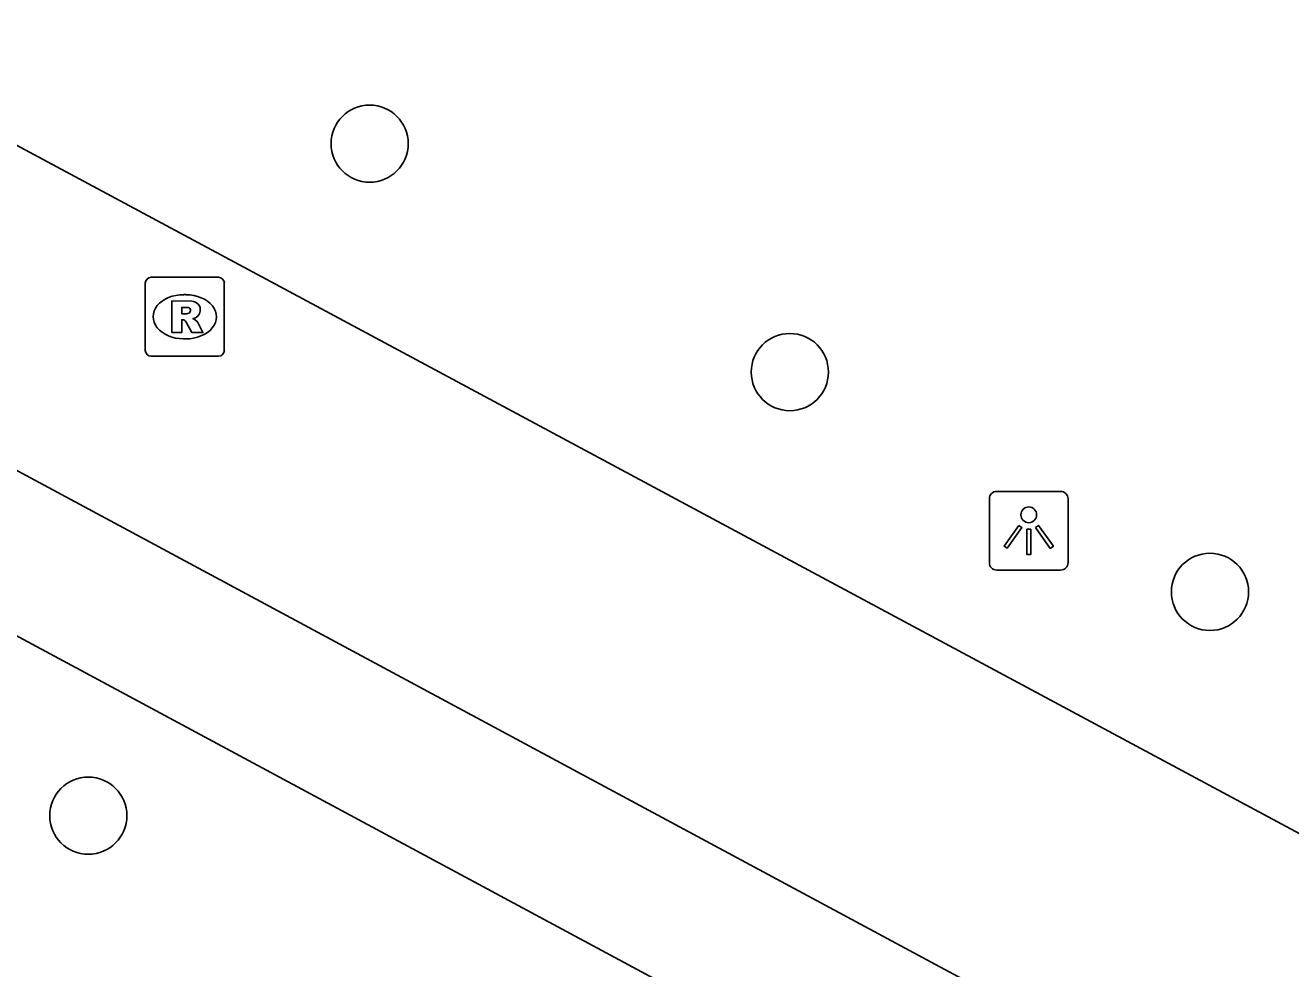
# Model space of a CAD drawing. Extents: x 159489 to 160304, y 383826 to 384530.
# Drawn here: x 159593.67 to 159609.7, y 384274.94 to 384286.89 of the extents above; entities that cross this region are included whole.
import ezdxf

# ---------------------------------------------------------------- set-up
doc = ezdxf.new("R2010")
doc.units = 0
for name, color, linetype in [('IMGEO_Boom', 7, 'Continuous'), ('IMGEO_Lichtpunt', 7, 'Continuous'), ('IMGEO_Rijbaan_lokaal_gesloten', 7, 'Continuous'), ('IMGEO_Rioolput', 7, 'Continuous'), ('IMGEO_Voetpad_open', 7, 'Continuous')]:
    doc.layers.add(name, color=color, linetype=linetype)

msp = doc.modelspace()

# ---------------------------------------------------------------- linework, layer by layer
at = {"layer": 'IMGEO_Boom'}
for centre in [(159598.034, 384285.389), (159603.357, 384282.495), (159608.679, 384279.711), (159594.47, 384276.876)]:
    msp.add_circle(centre, 0.489, dxfattribs=at)
at = {"layer": 'IMGEO_Lichtpunt'}
for p, q in [((159606.787, 384280.984), (159605.979, 384280.984)), ((159606.787, 384280.984), (159605.979, 384280.984)), ((159605.885, 384280.889), (159605.885, 384280.082)), ((159605.885, 384280.889), (159605.885, 384280.082)), ((159606.881, 384280.082), (159606.881, 384280.889)), ((159606.881, 384280.082), (159606.881, 384280.889)), ((159605.979, 384279.988), (159606.787, 384279.988)), ((159605.979, 384279.988), (159606.787, 384279.988))]:
    msp.add_line(p, q, dxfattribs=at)
for points in [[(159606.259, 384280.553), (159606.298, 384280.525), (159606.11, 384280.263), (159606.072, 384280.29), (159606.259, 384280.553)], [(159606.361, 384280.505), (159606.408, 384280.505), (159606.408, 384280.183), (159606.361, 384280.183), (159606.361, 384280.505)], [(159606.471, 384280.525), (159606.509, 384280.552), (159606.696, 384280.29), (159606.657, 384280.262), (159606.471, 384280.525)]]:
    msp.add_lwpolyline(points, dxfattribs=at)
msp.add_circle((159606.384, 384280.687), 0.0994, dxfattribs=at)
for centre, start, end in [((159605.979, 384280.889), 90, 180), ((159605.979, 384280.889), 90, 180), ((159606.787, 384280.889), 0, 90), ((159606.787, 384280.889), 0, 90), ((159605.979, 384280.082), 180, 270), ((159605.979, 384280.082), 180, 270), ((159606.787, 384280.082), 270, 0), ((159606.787, 384280.082), 270, 360)]:
    msp.add_arc(centre, 0.0946, start, end, dxfattribs=at)
at = {"layer": 'IMGEO_Rijbaan_lokaal_gesloten'}
for points in [[(159558.914, 384297.788), (159559.789, 384299.414), (159596.815, 384279.502), (159606.884, 384274.087), (159606.009, 384272.461)], [(159632.963, 384264.225), (159584.718, 384290.116)]]:
    msp.add_lwpolyline(points, dxfattribs=at)
at = {"layer": 'IMGEO_Rioolput'}
for p, q in [((159595.267, 384283.696), (159596.119, 384283.696)), ((159595.192, 384282.77), (159595.192, 384283.622)), ((159595.68, 384283.476), (159595.705, 384283.476)), ((159596.193, 384283.622), (159596.193, 384282.77)), ((159595.703, 384282.916), (159595.678, 384282.916)), ((159596.119, 384282.696), (159595.267, 384282.696))]:
    msp.add_line(p, q, dxfattribs=at)
for points in [[(159595.267, 384283.696), (159596.119, 384283.696)], [(159595.192, 384282.77), (159595.192, 384283.622)], [(159596.193, 384283.622), (159596.193, 384282.77)], [(159595.781, 384283.394), (159595.529, 384283.396), (159595.529, 384282.996)], [(159595.707, 384283.315), (159595.653, 384283.315), (159595.653, 384283.234)], [(159595.529, 384282.996), (159595.653, 384282.996), (159595.653, 384283.158), (159595.664, 384283.158)], [(159595.653, 384283.234), (159595.705, 384283.234)], [(159595.711, 384283.129), (159595.782, 384282.996), (159595.922, 384282.996), (159595.857, 384283.122)], [(159596.119, 384282.696), (159595.267, 384282.696)]]:
    msp.add_lwpolyline(points, dxfattribs=at)
for centre, radius, start, end in [((159595.269, 384283.62), 0.0765, 91.552, 178.448), ((159595.269, 384283.62), 0.0765, 91.552, 178.448), ((159596.117, 384283.62), 0.0765, 1.552, 88.448), ((159596.117, 384283.62), 0.0765, 1.552, 88.448), ((159595.713, 384283.219), 0.0964, 77.0061, 93.1865), ((159595.727, 384283.276), 0.0378, 276.6634, 79.6772), ((159595.78, 384283.284), 0.109, 350.3612, 89.416), ((159595.663, 384283.105), 0.0533, 26.0293, 88.6989), ((159595.689, 384283.423), 0.19, 274.7715, 282.9687), ((159595.778, 384283.284), 0.112, 277.5842, 350.9817), ((159595.762, 384283.069), 0.108, 29.5134, 73.7905), ((159595.269, 384282.772), 0.0765, 181.552, 268.448), ((159595.269, 384282.772), 0.0765, 181.552, 268.448), ((159596.117, 384282.772), 0.0765, 271.552, 358.448), ((159596.117, 384282.772), 0.0765, 271.552, 358.448)]:
    msp.add_arc(centre, radius, start, end, dxfattribs=at)
for centre, major_axis, ratio, start_param, end_param in [((159595.679, 384283.196), (-0.387, 0.002), 0.722429, 4.712389, 7.853982), ((159595.704, 384283.196), (-0.39, 0.002), 0.717154, 1.570796, 4.712389)]:
    msp.add_ellipse(centre, major_axis=major_axis, ratio=ratio, start_param=start_param, end_param=end_param, dxfattribs=at)
at = {"layer": 'IMGEO_Voetpad_open'}
msp.add_lwpolyline([(159558.914, 384297.788), (159595.94, 384277.876), (159606.009, 384272.461)], dxfattribs=at)

doc.saveas('drawing.dxf')
